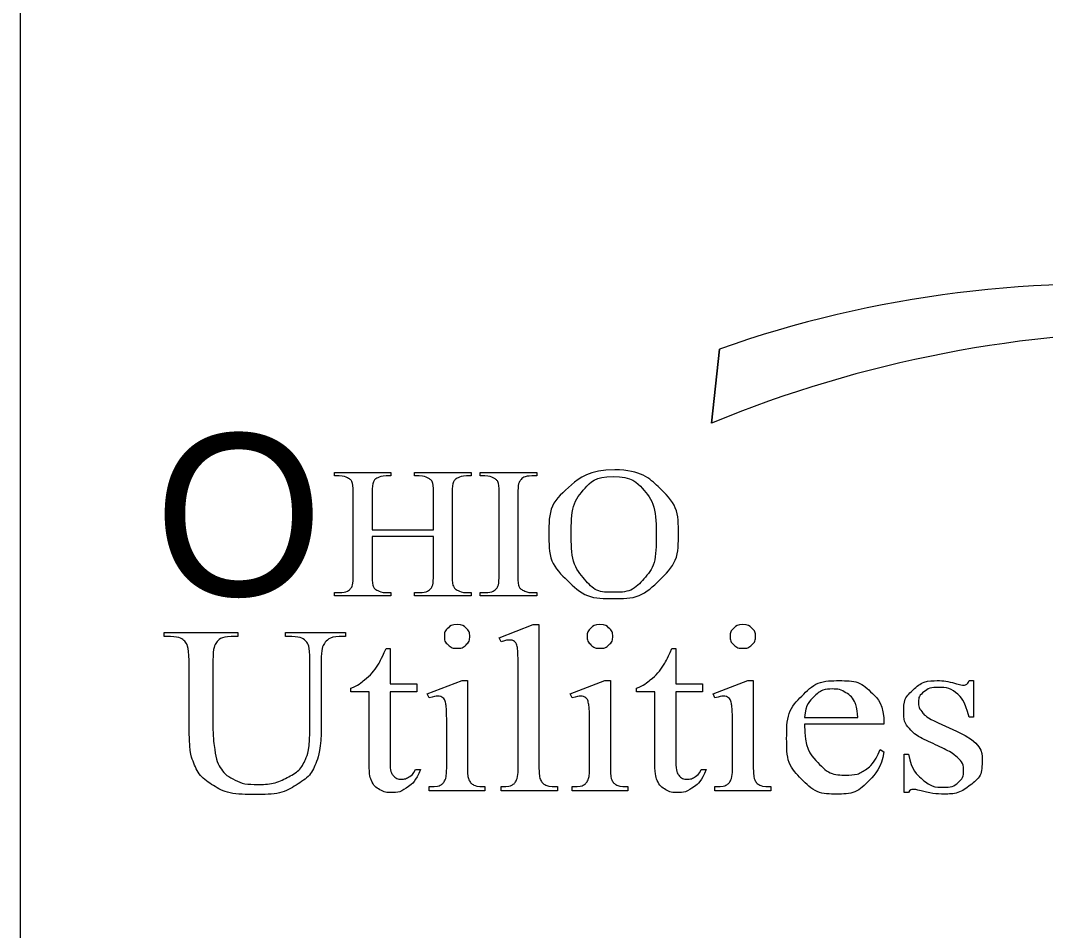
# Model space of a CAD drawing. Extents: x -97 to 34, y -21 to 22.
# Drawn here: x -96.931 to -95.679, y -18.651 to -17.539 of the extents above; entities that cross this region are included whole.
import ezdxf

# ---------------------------------------------------------------- set-up
doc = ezdxf.new("R2010")
doc.units = 0
doc.layers.add('SH_Data', color=7, linetype='Continuous')

msp = doc.modelspace()

# ---------------------------------------------------------------- linework, layer by layer
at = {"layer": 'SH_Data'}
msp.add_line((-96.0771, -17.9404), (-96.0869, -18.0312), dxfattribs=at)
msp.add_lwpolyline([(-96.9313, -16.6633), (-91.7313, -16.6633), (-91.7313, -19.7633), (-96.9313, -19.7633)], close=True, dxfattribs=at)
msp.add_lwpolyline([(-96.9313, -16.6633), (-91.7313, -16.6633), (-91.7313, -19.7633), (-96.9313, -19.7633)], close=True, dxfattribs=at)
for points in [[(-96.0869, -18.0312), (-96.0771, -17.9404)], [(-96.5421, -18.0955), (-96.5478, -18.0955), (-96.5478, -18.0915), (-96.4787, -18.0915), (-96.4787, -18.0955), (-96.4845, -18.0955)], [(-96.444, -18.0955), (-96.4498, -18.0955), (-96.4498, -18.0915), (-96.3807, -18.0915), (-96.3807, -18.0955), (-96.3864, -18.0955)], [(-96.3638, -18.0955), (-96.3696, -18.0955), (-96.3696, -18.0915), (-96.3005, -18.0915), (-96.3005, -18.0955), (-96.3063, -18.0955)], [(-96.5247, -18.2154), (-96.5247, -18.1182)], [(-96.5018, -18.1614), (-96.4266, -18.1614), (-96.4266, -18.1182)], [(-96.5018, -18.1182), (-96.5018, -18.1614)], [(-96.4038, -18.1182), (-96.4038, -18.2154)], [(-96.3464, -18.2154), (-96.3464, -18.1182)], [(-96.3236, -18.1182), (-96.3236, -18.2154)], [(-96.4266, -18.2154), (-96.4266, -18.1696), (-96.5018, -18.1696), (-96.5018, -18.2154)], [(-96.4845, -18.238), (-96.4787, -18.238), (-96.4787, -18.2421), (-96.5478, -18.2421), (-96.5478, -18.238), (-96.5421, -18.238)], [(-96.3864, -18.238), (-96.3807, -18.238), (-96.3807, -18.2421), (-96.4498, -18.2421), (-96.4498, -18.238), (-96.444, -18.238)], [(-96.3005, -18.238), (-96.3005, -18.2421), (-96.3696, -18.2421), (-96.3696, -18.238), (-96.3638, -18.238)], [(-96.3063, -18.238), (-96.3005, -18.238)], [(-96.7479, -18.2919), (-96.7557, -18.2919), (-96.7557, -18.2867), (-96.6658, -18.2867), (-96.6658, -18.2919), (-96.6738, -18.2919)], [(-96.6074, -18.2919), (-96.6074, -18.2867), (-96.5342, -18.2867), (-96.5342, -18.2919), (-96.542, -18.2919)], [(-96.3439, -18.2984), (-96.3465, -18.2932), (-96.3047, -18.2772), (-96.2978, -18.2772)], [(-96.2978, -18.2772), (-96.2978, -18.4508)], [(-96.5996, -18.2919), (-96.6074, -18.2919)], [(-96.4846, -18.3065), (-96.4798, -18.3065)], [(-96.4798, -18.3065), (-96.4798, -18.3495), (-96.447, -18.3495), (-96.447, -18.3595), (-96.4798, -18.3595), (-96.4798, -18.4444)], [(-96.1354, -18.3065), (-96.1306, -18.3065)], [(-96.1306, -18.3065), (-96.1306, -18.3495), (-96.0978, -18.3495), (-96.0978, -18.3595), (-96.1306, -18.3595), (-96.1306, -18.4444)], [(-96.7254, -18.3967), (-96.7254, -18.3211)], [(-96.6961, -18.3211), (-96.6961, -18.4053)], [(-96.5777, -18.3993), (-96.5777, -18.3211)], [(-96.5639, -18.3222), (-96.5639, -18.4006)], [(-96.3232, -18.4508), (-96.3232, -18.332)], [(-96.432, -18.3669), (-96.4342, -18.3617), (-96.3918, -18.3457), (-96.3851, -18.3457)], [(-96.3851, -18.3457), (-96.3851, -18.4508)], [(-96.2574, -18.3669), (-96.2595, -18.3617), (-96.2172, -18.3457), (-96.2105, -18.3457)], [(-96.2105, -18.3457), (-96.2105, -18.4508)], [(-96.0828, -18.3669), (-96.0849, -18.3617), (-96.0426, -18.3457), (-96.0359, -18.3457)], [(-96.0359, -18.3457), (-96.0359, -18.4508)], [(-95.7668, -18.3457), (-95.7668, -18.3904), (-95.7719, -18.3904)], [(-95.7719, -18.3457), (-95.7668, -18.3457)], [(-96.5053, -18.4476), (-96.5053, -18.3595), (-96.5276, -18.3595), (-96.5276, -18.3548)], [(-96.1561, -18.4476), (-96.1561, -18.3595), (-96.1784, -18.3595), (-96.1784, -18.3548)], [(-95.9733, -18.3907), (-95.9081, -18.3907)], [(-95.8762, -18.3989), (-95.9733, -18.3989)], [(-95.8098, -18.3973), (-95.7874, -18.4074)], [(-96.4105, -18.4508), (-96.4105, -18.4005)], [(-96.2359, -18.4508), (-96.2359, -18.4005)], [(-96.0613, -18.4508), (-96.0613, -18.4005)], [(-95.8809, -18.4298), (-95.8762, -18.4326)], [(-95.8463, -18.4823), (-95.8514, -18.4823), (-95.8514, -18.4356), (-95.8463, -18.4356)], [(-96.4486, -18.4544), (-96.4426, -18.4544)], [(-96.0994, -18.4544), (-96.0934, -18.4544)], [(-96.3638, -18.4752), (-96.3638, -18.4804), (-96.4319, -18.4804), (-96.4319, -18.4752)], [(-96.275, -18.4752), (-96.275, -18.4804), (-96.3441, -18.4804), (-96.3441, -18.4752)], [(-96.1892, -18.4752), (-96.1892, -18.4804), (-96.2573, -18.4804), (-96.2573, -18.4752)], [(-96.0146, -18.4752), (-96.0146, -18.4804), (-96.0827, -18.4804), (-96.0827, -18.4752)]]:
    msp.add_lwpolyline(points, dxfattribs=at)
for centre, major_axis, start_param, end_param in [((-95.6103, -18.9732), (1.2569, 0), 0.997452, 1.951337), ((-95.6103, -18.9732), (1.2569, 0), 0.997452, 1.951337), ((-95.5165, -19.1058), (1.3416, 0), 1.117038, 2.009874), ((-95.5165, -19.1058), (1.3416, 0), 1.117038, 2.009874)]:
    msp.add_ellipse(centre, major_axis=major_axis, ratio=0.88499, start_param=start_param, end_param=end_param, dxfattribs=at)
for points in [[(-96.5247, -18.1182), (-96.5247, -18.1066), (-96.5262, -18.103), (-96.5274, -18.1002), (-96.5311, -18.0982), (-96.5363, -18.0955), (-96.5421, -18.0955)], [(-96.4845, -18.0955), (-96.4902, -18.0955), (-96.4953, -18.0981), (-96.499, -18.0999), (-96.5004, -18.1035), (-96.5018, -18.1071), (-96.5018, -18.1182)], [(-96.4266, -18.1182), (-96.4266, -18.1066), (-96.4282, -18.103), (-96.4294, -18.1002), (-96.4332, -18.0982), (-96.4383, -18.0955), (-96.444, -18.0955)], [(-96.3864, -18.0955), (-96.3921, -18.0955), (-96.3972, -18.0981), (-96.401, -18.0999), (-96.4024, -18.1035), (-96.4038, -18.1071), (-96.4038, -18.1182)], [(-96.3464, -18.1182), (-96.3464, -18.1067), (-96.348, -18.103), (-96.3492, -18.1002), (-96.3529, -18.0982), (-96.3581, -18.0955), (-96.3638, -18.0955)], [(-96.3063, -18.0955), (-96.3161, -18.0955), (-96.3206, -18.101), (-96.3236, -18.1046), (-96.3236, -18.1182)], [(-96.2049, -18.088), (-96.1734, -18.088), (-96.1504, -18.1103), (-96.1273, -18.1326), (-96.1273, -18.1659), (-96.1273, -18.2002), (-96.1505, -18.2229), (-96.1738, -18.2455), (-96.2068, -18.2455), (-96.2402, -18.2455), (-96.263, -18.2234), (-96.2857, -18.2013), (-96.2857, -18.1662), (-96.2857, -18.1303), (-96.2594, -18.1077), (-96.2367, -18.088), (-96.2049, -18.088)], [(-96.2072, -18.0961), (-96.2289, -18.0961), (-96.242, -18.1111), (-96.2583, -18.1298), (-96.2583, -18.1658), (-96.2583, -18.2027), (-96.2414, -18.2226), (-96.2284, -18.2377), (-96.2071, -18.2377), (-96.1843, -18.2377), (-96.1695, -18.2211), (-96.1546, -18.2046), (-96.1546, -18.1689), (-96.1546, -18.1302), (-96.171, -18.1112), (-96.1841, -18.0961), (-96.2072, -18.0961)], [(-96.5421, -18.238), (-96.532, -18.238), (-96.5275, -18.2326), (-96.5247, -18.229), (-96.5247, -18.2154)], [(-96.5018, -18.2154), (-96.5018, -18.2269), (-96.5003, -18.2306), (-96.4991, -18.2334), (-96.4953, -18.2354), (-96.4902, -18.238), (-96.4845, -18.238)], [(-96.444, -18.238), (-96.4341, -18.238), (-96.4296, -18.2326), (-96.4266, -18.229), (-96.4266, -18.2154)], [(-96.4038, -18.2154), (-96.4038, -18.2269), (-96.4022, -18.2306), (-96.401, -18.2334), (-96.3973, -18.2354), (-96.3921, -18.238), (-96.3864, -18.238)], [(-96.3638, -18.238), (-96.3538, -18.238), (-96.3493, -18.2326), (-96.3464, -18.229), (-96.3464, -18.2154)], [(-96.3236, -18.2154), (-96.3236, -18.2269), (-96.322, -18.2306), (-96.3209, -18.2334), (-96.3171, -18.2354), (-96.312, -18.238), (-96.3063, -18.238)], [(-96.3978, -18.2772), (-96.3914, -18.2772), (-96.3869, -18.2814), (-96.3824, -18.2856), (-96.3824, -18.2916), (-96.3824, -18.2976), (-96.3869, -18.3019), (-96.3914, -18.3062), (-96.3978, -18.3062), (-96.4042, -18.3062), (-96.4088, -18.3019), (-96.4134, -18.2976), (-96.4134, -18.2916), (-96.4134, -18.2856), (-96.4089, -18.2814), (-96.4044, -18.2772), (-96.3978, -18.2772)], [(-96.2232, -18.2772), (-96.2168, -18.2772), (-96.2123, -18.2814), (-96.2077, -18.2856), (-96.2077, -18.2916), (-96.2077, -18.2976), (-96.2123, -18.3019), (-96.2168, -18.3062), (-96.2232, -18.3062), (-96.2296, -18.3062), (-96.2342, -18.3019), (-96.2388, -18.2976), (-96.2388, -18.2916), (-96.2388, -18.2856), (-96.2343, -18.2814), (-96.2298, -18.2772), (-96.2232, -18.2772)], [(-96.0486, -18.2772), (-96.0422, -18.2772), (-96.0377, -18.2814), (-96.0331, -18.2856), (-96.0331, -18.2916), (-96.0331, -18.2976), (-96.0377, -18.3019), (-96.0422, -18.3062), (-96.0486, -18.3062), (-96.055, -18.3062), (-96.0596, -18.3019), (-96.0642, -18.2976), (-96.0642, -18.2916), (-96.0642, -18.2856), (-96.0597, -18.2814), (-96.0552, -18.2772), (-96.0486, -18.2772)], [(-96.7254, -18.3211), (-96.7254, -18.3031), (-96.7307, -18.2975), (-96.736, -18.2919), (-96.7479, -18.2919)], [(-96.6738, -18.2919), (-96.6867, -18.2919), (-96.6922, -18.2995), (-96.6961, -18.3047), (-96.6961, -18.3211)], [(-96.5777, -18.3211), (-96.5777, -18.3028), (-96.5819, -18.2982), (-96.5879, -18.2919), (-96.5996, -18.2919)], [(-96.542, -18.2919), (-96.5542, -18.2919), (-96.5607, -18.3015), (-96.5639, -18.306), (-96.5639, -18.3222)], [(-96.3232, -18.332), (-96.3232, -18.3099), (-96.3243, -18.3049), (-96.3254, -18.2998), (-96.3278, -18.298), (-96.3301, -18.2961), (-96.3338, -18.2961), (-96.3378, -18.2961), (-96.3439, -18.2984)], [(-96.5276, -18.3548), (-96.5191, -18.3517), (-96.5103, -18.3442), (-96.5015, -18.3367), (-96.4945, -18.3264), (-96.4909, -18.3209), (-96.4846, -18.3065)], [(-96.1784, -18.3548), (-96.1699, -18.3517), (-96.1611, -18.3442), (-96.1522, -18.3367), (-96.1453, -18.3264), (-96.1417, -18.3209), (-96.1354, -18.3065)], [(-95.8762, -18.4326), (-95.8794, -18.4523), (-95.8949, -18.4683), (-95.9104, -18.4843), (-95.9337, -18.4843), (-95.959, -18.4843), (-95.9771, -18.466), (-95.9951, -18.4477), (-95.9951, -18.4167), (-95.9951, -18.3832), (-95.9766, -18.3645), (-95.9581, -18.3457), (-95.9302, -18.3457), (-95.9066, -18.3457), (-95.8914, -18.3602), (-95.8762, -18.3747), (-95.8762, -18.3989)], [(-95.8463, -18.4356), (-95.842, -18.4556), (-95.8299, -18.4658), (-95.8179, -18.476), (-95.8029, -18.476), (-95.7923, -18.476), (-95.7857, -18.4702), (-95.779, -18.4644), (-95.779, -18.4562), (-95.779, -18.4464), (-95.7864, -18.4397), (-95.7938, -18.433), (-95.8161, -18.4227), (-95.8383, -18.4125), (-95.8452, -18.4042), (-95.8521, -18.3961), (-95.8521, -18.3836), (-95.8521, -18.3675), (-95.8402, -18.3566), (-95.8283, -18.3457), (-95.8095, -18.3457), (-95.8012, -18.3457), (-95.7894, -18.349), (-95.7816, -18.3511), (-95.779, -18.3511), (-95.7765, -18.3511), (-95.7751, -18.3501), (-95.7737, -18.3491), (-95.7719, -18.3457)], [(-95.9081, -18.3907), (-95.9089, -18.3781), (-95.9114, -18.373), (-95.9152, -18.365), (-95.9228, -18.3604), (-95.9304, -18.3559), (-95.9387, -18.3559), (-95.9515, -18.3559), (-95.9616, -18.3651), (-95.9717, -18.3743), (-95.9733, -18.3907)], [(-95.7719, -18.3904), (-95.7777, -18.3693), (-95.7868, -18.3617), (-95.7959, -18.3541), (-95.81, -18.3541), (-95.8207, -18.3541), (-95.8273, -18.3594), (-95.8339, -18.3647), (-95.8339, -18.3711), (-95.8339, -18.3791), (-95.829, -18.3848), (-95.8243, -18.3907), (-95.8098, -18.3973)], [(-96.4105, -18.4005), (-96.4105, -18.3792), (-96.4119, -18.3729), (-96.413, -18.3684), (-96.4153, -18.3666), (-96.4176, -18.3648), (-96.4216, -18.3648), (-96.4259, -18.3648), (-96.432, -18.3669)], [(-96.2359, -18.4005), (-96.2359, -18.3792), (-96.2373, -18.3729), (-96.2384, -18.3684), (-96.2407, -18.3666), (-96.243, -18.3648), (-96.247, -18.3648), (-96.2513, -18.3648), (-96.2574, -18.3669)], [(-96.0613, -18.4005), (-96.0613, -18.3792), (-96.0627, -18.3729), (-96.0638, -18.3684), (-96.0661, -18.3666), (-96.0684, -18.3648), (-96.0724, -18.3648), (-96.0767, -18.3648), (-96.0828, -18.3669)], [(-96.5639, -18.4006), (-96.5639, -18.4297), (-96.5701, -18.4458), (-96.5763, -18.4618), (-96.5945, -18.4733), (-96.6127, -18.4848), (-96.6439, -18.4848), (-96.6779, -18.4848), (-96.6956, -18.4738), (-96.7132, -18.4628), (-96.7205, -18.4443), (-96.7254, -18.4316), (-96.7254, -18.3967)], [(-96.6961, -18.4053), (-96.6961, -18.4166), (-96.6938, -18.4311), (-96.6916, -18.4457), (-96.6858, -18.4538), (-96.68, -18.4619), (-96.669, -18.4672), (-96.658, -18.4725), (-96.6421, -18.4725), (-96.6217, -18.4725), (-96.6056, -18.4642), (-96.5895, -18.4559), (-96.5836, -18.443), (-96.5777, -18.4301), (-96.5777, -18.3993)], [(-95.9733, -18.3989), (-95.9735, -18.428), (-95.9582, -18.4445), (-95.9428, -18.4611), (-95.9221, -18.4611), (-95.9083, -18.4611), (-95.8981, -18.454), (-95.8879, -18.447), (-95.8809, -18.4298)], [(-95.7874, -18.4074), (-95.7563, -18.4215), (-95.7563, -18.4447), (-95.7563, -18.4625), (-95.7707, -18.4734), (-95.7852, -18.4843), (-95.8031, -18.4843), (-95.816, -18.4843), (-95.8325, -18.4801), (-95.8376, -18.4786), (-95.8408, -18.4786), (-95.8443, -18.4786), (-95.8463, -18.4823)], [(-96.4426, -18.4544), (-96.448, -18.4684), (-96.4579, -18.4755), (-96.4677, -18.4826), (-96.4782, -18.4826), (-96.4853, -18.4826), (-96.4921, -18.479), (-96.4989, -18.4753), (-96.5021, -18.4685), (-96.5053, -18.4617), (-96.5053, -18.4476)], [(-96.4798, -18.4444), (-96.4798, -18.4571), (-96.4759, -18.4616), (-96.472, -18.466), (-96.4658, -18.466), (-96.4608, -18.466), (-96.456, -18.4631), (-96.4512, -18.4601), (-96.4486, -18.4544)], [(-96.0934, -18.4544), (-96.0988, -18.4684), (-96.1087, -18.4755), (-96.1185, -18.4826), (-96.129, -18.4826), (-96.1361, -18.4826), (-96.1429, -18.479), (-96.1496, -18.4753), (-96.1529, -18.4685), (-96.1561, -18.4617), (-96.1561, -18.4476)], [(-96.1306, -18.4444), (-96.1306, -18.4571), (-96.1267, -18.4616), (-96.1228, -18.466), (-96.1166, -18.466), (-96.1115, -18.466), (-96.1068, -18.4631), (-96.102, -18.4601), (-96.0994, -18.4544)], [(-96.4319, -18.4752), (-96.4217, -18.4752), (-96.4182, -18.4733), (-96.4147, -18.4715), (-96.4126, -18.4672), (-96.4105, -18.4629), (-96.4105, -18.4508)], [(-96.3851, -18.4508), (-96.3851, -18.4631), (-96.3832, -18.4671), (-96.3812, -18.4712), (-96.3775, -18.4732), (-96.3738, -18.4752), (-96.3638, -18.4752)], [(-96.3441, -18.4752), (-96.3344, -18.4752), (-96.3308, -18.4733), (-96.3273, -18.4715), (-96.3253, -18.4672), (-96.3232, -18.4629), (-96.3232, -18.4508)], [(-96.2978, -18.4508), (-96.2978, -18.4631), (-96.2958, -18.467), (-96.2939, -18.471), (-96.2899, -18.4731), (-96.2859, -18.4752), (-96.275, -18.4752)], [(-96.2573, -18.4752), (-96.2471, -18.4752), (-96.2436, -18.4733), (-96.2401, -18.4715), (-96.238, -18.4672), (-96.2359, -18.4629), (-96.2359, -18.4508)], [(-96.2105, -18.4508), (-96.2105, -18.4631), (-96.2086, -18.4671), (-96.2066, -18.4712), (-96.2029, -18.4732), (-96.1992, -18.4752), (-96.1892, -18.4752)], [(-96.0827, -18.4752), (-96.0725, -18.4752), (-96.069, -18.4733), (-96.0655, -18.4715), (-96.0634, -18.4672), (-96.0613, -18.4629), (-96.0613, -18.4508)], [(-96.0359, -18.4508), (-96.0359, -18.4631), (-96.0339, -18.4671), (-96.032, -18.4712), (-96.0283, -18.4732), (-96.0246, -18.4752), (-96.0146, -18.4752)]]:
    msp.add_open_spline(points, degree=3, dxfattribs=at)

# ---------------------------------------------------------------- texts
msp.add_text('O', height=0.1981, dxfattribs=at).set_placement((-96.7677, -18.2421))

doc.saveas('drawing.dxf')
